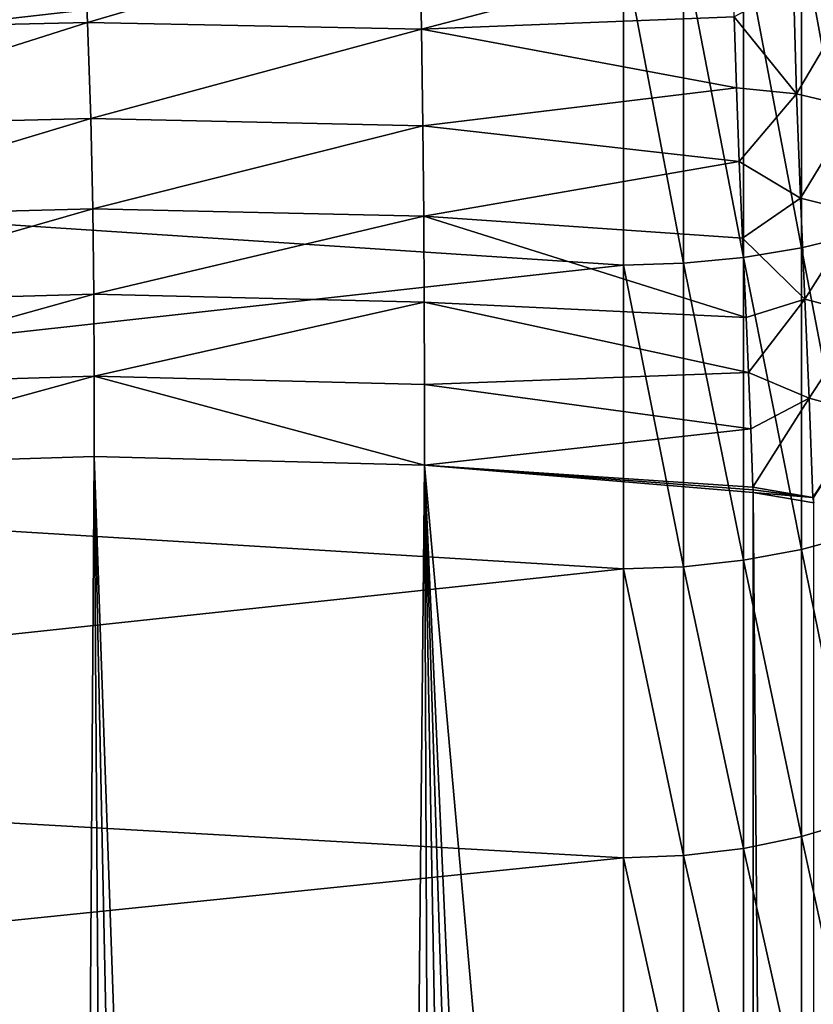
# Model space of a CAD drawing. Header units: metres. Extents: x -24 to 72, y -247 to 22.
# Tile 550 of 573: x 66.53 to 69.84, y -13.72 to -9.62. Entities that reach past the tile are written whole.
import ezdxf

# ---------------------------------------------------------------- set-up
doc = ezdxf.new("R2010")
doc.units = ezdxf.units.M
doc.layers.add('solid_509589_MEDIA_SW0001', color=7, linetype='CONTINUOUS')

msp = doc.modelspace()

# ---------------------------------------------------------------- linework, layer by layer
at = {"layer": 'solid_509589_MEDIA_SW0001'}
for points in [[(69.046227, -9.325398, 65.684128), (61.700001, -10.161016, 66.121918), (61.700001, -8.813739, 65.439095)], [(65.392838, -9.232959, 108.594589), (65.42466, -9.665232, 109.081505), (66.794594, -9.202833, 108.616898)], [(65.42466, -9.665232, 109.081505), (66.814758, -9.633158, 109.105225), (66.794594, -9.202833, 108.616898)], [(66.794594, -9.202833, 108.616898), (66.814758, -9.633158, 109.105225), (68.196548, -9.229015, 108.599754)], [(70.016975, -9.213766, 65.90937), (70.016975, -10.516531, 66.614044), (69.78759, -9.262128, 65.81179)], [(66.814758, -9.633158, 109.105225), (68.205063, -9.661147, 109.086868), (68.196548, -9.229015, 108.599754)], [(68.196548, -9.229015, 108.599754), (68.205063, -9.661147, 109.086868), (69.500214, -9.322116, 108.567245)], [(69.78759, -9.262128, 65.81179), (69.78759, -10.571731, 66.520164), (69.546257, -9.297194, 65.741043)], [(70.016975, -10.516531, 66.614044), (69.78759, -10.571731, 66.520164), (69.78759, -9.262128, 65.81179)], [(69.546257, -9.297194, 65.741043), (69.546257, -10.611753, 66.452095), (69.296867, -9.318398, 65.698257)], [(69.78759, -10.571731, 66.520164), (69.546257, -10.611753, 66.452095), (69.546257, -9.297194, 65.741043)], [(69.046227, -9.325398, 65.684128), (69.046227, -10.643948, 66.397339), (61.700001, -10.161016, 66.121918)], [(68.205063, -9.661147, 109.086868), (69.50721, -9.609479, 108.879639), (69.500214, -9.322116, 108.567245)], [(69.296867, -9.318398, 65.698257), (69.296867, -10.635956, 66.410927), (69.046227, -9.325398, 65.684128)], [(69.296867, -10.635956, 66.410927), (69.046227, -10.643948, 66.397339), (69.046227, -9.325398, 65.684128)], [(69.546257, -10.611753, 66.452095), (69.296867, -10.635956, 66.410927), (69.296867, -9.318398, 65.698257)], [(69.76725, -9.930636, 109.187469), (69.754272, -9.478223, 108.6754), (69.50721, -9.609479, 108.879639)], [(70.001129, -9.532896, 108.627693), (69.754272, -9.478223, 108.6754), (69.76725, -9.930636, 109.187469)], [(70.013489, -9.9883, 109.140083), (70.001129, -9.532896, 108.627693), (69.76725, -9.930636, 109.187469)], [(65.42466, -9.665232, 109.081505), (65.445778, -10.067575, 109.579491), (66.814758, -9.633158, 109.105225)], [(65.445778, -10.067575, 109.579491), (66.828224, -10.033492, 109.604591), (66.814758, -9.633158, 109.105225)], [(66.814758, -9.633158, 109.105225), (66.828224, -10.033492, 109.604591), (68.205063, -9.661147, 109.086868)], [(68.205063, -9.661147, 109.086868), (69.516541, -9.905613, 109.223198), (69.50721, -9.609479, 108.879639)], [(69.76725, -9.930636, 109.187469), (69.50721, -9.609479, 108.879639), (69.516541, -9.905613, 109.223198)], [(66.828224, -10.033492, 109.604591), (68.210899, -10.063227, 109.584969), (68.205063, -9.661147, 109.086868)], [(68.205063, -9.661147, 109.086868), (68.210899, -10.063227, 109.584969), (69.516541, -9.905613, 109.223198)], [(68.210899, -10.063227, 109.584969), (69.528404, -10.212471, 109.602463), (69.516541, -9.905613, 109.223198)], [(69.76725, -9.930636, 109.187469), (69.516541, -9.905613, 109.223198), (69.528404, -10.212471, 109.602463)], [(69.783821, -10.364876, 109.726692), (69.76725, -9.930636, 109.187469), (69.528404, -10.212471, 109.602463)], [(70.013489, -9.9883, 109.140083), (69.76725, -9.930636, 109.187469), (69.783821, -10.364876, 109.726692)], [(70.029411, -10.425601, 109.67981), (70.013489, -9.9883, 109.140083), (69.783821, -10.364876, 109.726692)], [(65.445778, -10.067575, 109.579491), (65.45813, -10.444971, 110.085144), (66.828224, -10.033492, 109.604591)], [(65.45813, -10.444971, 110.085144), (66.836212, -10.408814, 110.111557), (66.828224, -10.033492, 109.604591)], [(66.828224, -10.033492, 109.604591), (66.836212, -10.408814, 110.111557), (68.210899, -10.063227, 109.584969)], [(66.836212, -10.408814, 110.111557), (68.214539, -10.440231, 110.09063), (68.210899, -10.063227, 109.584969)], [(68.210899, -10.063227, 109.584969), (68.214539, -10.440231, 110.09063), (69.528404, -10.212471, 109.602463)], [(69.046227, -10.643948, 66.397339), (61.700001, -11.457579, 66.901031), (61.700001, -10.161016, 66.121918)], [(68.214539, -10.440231, 110.09063), (69.541946, -10.531363, 110.020927), (69.528404, -10.212471, 109.602463)], [(69.783821, -10.364876, 109.726692), (69.528404, -10.212471, 109.602463), (69.541946, -10.531363, 110.020927)], [(69.801941, -10.785383, 110.290703), (69.783821, -10.364876, 109.726692), (69.541946, -10.531363, 110.020927)], [(70.029411, -10.425601, 109.67981), (69.783821, -10.364876, 109.726692), (69.801941, -10.785383, 110.290703)], [(65.45813, -10.444971, 110.085144), (65.463989, -10.802946, 110.59539), (66.836212, -10.408814, 110.111557)], [(65.463989, -10.802946, 110.59539), (66.840149, -10.764654, 110.623062), (66.836212, -10.408814, 110.111557)], [(66.836212, -10.408814, 110.111557), (66.840149, -10.764654, 110.623062), (68.214539, -10.440231, 110.09063)], [(66.840149, -10.764654, 110.623062), (68.21656, -10.797688, 110.600761), (68.214539, -10.440231, 110.09063)], [(68.214539, -10.440231, 110.09063), (69.556923, -10.862248, 110.478531), (69.541946, -10.531363, 110.020927)], [(68.214539, -10.440231, 110.09063), (68.21656, -10.797688, 110.600761), (69.556923, -10.862248, 110.478531)], [(70.046875, -10.849157, 110.244453), (70.029411, -10.425601, 109.67981), (69.801941, -10.785383, 110.290703)], [(69.801941, -10.785383, 110.290703), (69.541946, -10.531363, 110.020927), (69.556923, -10.862248, 110.478531)], [(70.016975, -10.516531, 66.614044), (70.016975, -11.765705, 67.409851), (69.78759, -10.571731, 66.520164)], [(69.78759, -10.571731, 66.520164), (69.78759, -11.827462, 67.320152), (69.546257, -10.611753, 66.452095)], [(70.016975, -11.765705, 67.409851), (69.78759, -11.827462, 67.320152), (69.78759, -10.571731, 66.520164)], [(69.546257, -10.611753, 66.452095), (69.546257, -11.872239, 67.255112), (69.296867, -10.635956, 66.410927)], [(69.78759, -11.827462, 67.320152), (69.546257, -11.872239, 67.255112), (69.546257, -10.611753, 66.452095)], [(69.046227, -10.643948, 66.397339), (69.046227, -11.908257, 67.202789), (61.700001, -11.457579, 66.901031)], [(69.296867, -10.635956, 66.410927), (69.296867, -11.899316, 67.215782), (69.046227, -10.643948, 66.397339)], [(69.296867, -11.899316, 67.215782), (69.046227, -11.908257, 67.202789), (69.046227, -10.643948, 66.397339)], [(69.546257, -11.872239, 67.255112), (69.296867, -11.899316, 67.215782), (69.296867, -10.635956, 66.410927)], [(65.463989, -10.802946, 110.59539), (65.465721, -11.147184, 111.107307), (66.840149, -10.764654, 110.623062)], [(65.465721, -11.147184, 111.107307), (66.841499, -11.106692, 111.136169), (66.840149, -10.764654, 110.623062)], [(66.840149, -10.764654, 110.623062), (66.841499, -11.106692, 111.136169), (68.21656, -10.797688, 110.600761)], [(66.841499, -11.106692, 111.136169), (68.217545, -11.141282, 111.112419), (68.21656, -10.797688, 110.600761)], [(68.21656, -10.797688, 110.600761), (69.566681, -11.090504, 110.805649), (69.556923, -10.862248, 110.478531)], [(68.21656, -10.797688, 110.600761), (68.217545, -11.141282, 111.112419), (69.566681, -11.090504, 110.805649)], [(69.801941, -10.785383, 110.290703), (69.556923, -10.862248, 110.478531), (69.566681, -11.090504, 110.805649)], [(69.819572, -11.198214, 110.876709), (69.801941, -10.785383, 110.290703), (69.566681, -11.090504, 110.805649)], [(70.046875, -10.849157, 110.244453), (69.801941, -10.785383, 110.290703), (69.819572, -11.198214, 110.876709)], [(70.063843, -11.264893, 110.831039), (70.046875, -10.849157, 110.244453), (69.819572, -11.198214, 110.876709)], [(66.841499, -11.106692, 111.136169), (65.465561, -11.483127, 111.617805), (66.84166, -11.440371, 111.647766)], [(65.465721, -11.147184, 111.107307), (65.465561, -11.483127, 111.617805), (66.841499, -11.106692, 111.136169)], [(66.841499, -11.106692, 111.136169), (66.84166, -11.440371, 111.647766), (68.218033, -11.476451, 111.622482)], [(66.841499, -11.106692, 111.136169), (68.218033, -11.476451, 111.622482), (68.217545, -11.141282, 111.112419)], [(68.217545, -11.141282, 111.112419), (69.576317, -11.325576, 111.149437), (69.566681, -11.090504, 110.805649)], [(69.819572, -11.198214, 110.876709), (69.566681, -11.090504, 110.805649), (69.576317, -11.325576, 111.149437)], [(68.217545, -11.141282, 111.112419), (68.218033, -11.476451, 111.622482), (69.576317, -11.325576, 111.149437)], [(69.819572, -11.198214, 110.876709), (69.576317, -11.325576, 111.149437), (69.585815, -11.568475, 111.508728)], [(69.83522, -11.610883, 111.481209), (69.819572, -11.198214, 110.876709), (69.585815, -11.568475, 111.508728)], [(70.063843, -11.264893, 110.831039), (69.819572, -11.198214, 110.876709), (69.83522, -11.610883, 111.481209)], [(69.839035, -11.611748, 111.480644), (70.063843, -11.264893, 110.831039), (69.83522, -11.610883, 111.481209)], [(69.585815, -11.568475, 111.508728), (69.576317, -11.325576, 111.149437), (68.218033, -11.476451, 111.622482)], [(69.046227, -11.908257, 67.202789), (61.700001, -12.693975, 67.770889), (61.700001, -11.457579, 66.901031)], [(66.632599, -41.992504, 155.27771), (66.84166, -11.440371, 111.647766), (65.465561, -11.483127, 111.617805)], [(66.632599, -41.992504, 155.27771), (67.051079, -41.99168, 155.278702), (66.84166, -11.440371, 111.647766)], [(67.913376, -42.008591, 155.258377), (68.218033, -11.476451, 111.622482), (66.84166, -11.440371, 111.647766)], [(67.479675, -41.996948, 155.272354), (67.913376, -42.008591, 155.258377), (66.84166, -11.440371, 111.647766)], [(67.051079, -41.99168, 155.278702), (67.479675, -41.996948, 155.272354), (66.84166, -11.440371, 111.647766)], [(67.913376, -42.008591, 155.258377), (68.346794, -42.026569, 155.236786), (68.218033, -11.476451, 111.622482)], [(69.586754, -26.8522, 133.337357), (69.586754, -11.591057, 111.542191), (68.218033, -11.476451, 111.622482)], [(69.58622, -11.579761, 111.525467), (68.218033, -11.476451, 111.622482), (69.586754, -11.591057, 111.542191)], [(69.586754, -42.113338, 155.132523), (69.586754, -26.8522, 133.337357), (68.218033, -11.476451, 111.622482)], [(69.188126, -42.079716, 155.172974), (69.586754, -42.113338, 155.132523), (68.218033, -11.476451, 111.622482)], [(68.773575, -42.050499, 155.208023), (69.188126, -42.079716, 155.172974), (68.218033, -11.476451, 111.622482)], [(68.346794, -42.026569, 155.236786), (68.773575, -42.050499, 155.208023), (68.218033, -11.476451, 111.622482)], [(69.58622, -11.579761, 111.525467), (69.585815, -11.568475, 111.508728), (68.218033, -11.476451, 111.622482)], [(66.230438, -41.998837, 155.270081), (66.632599, -41.992504, 155.27771), (65.465561, -11.483127, 111.617805)], [(69.83522, -11.610883, 111.481209), (69.585815, -11.568475, 111.508728), (69.58622, -11.579761, 111.525467)], [(69.83522, -11.610883, 111.481209), (69.58622, -11.579761, 111.525467), (69.586754, -11.591057, 111.542191)], [(69.839745, -42.150997, 155.096252), (69.586754, -11.591057, 111.542191), (69.586754, -26.8522, 133.337357)], [(69.839737, -11.6339, 111.513321), (69.586754, -11.591057, 111.542191), (69.839745, -42.150997, 155.096252)], [(69.839737, -11.6339, 111.513321), (69.83522, -11.610883, 111.481209), (69.586754, -11.591057, 111.542191)], [(69.839737, -11.6339, 111.513321), (69.839035, -11.611748, 111.480644), (69.83522, -11.610883, 111.481209)], [(70.016975, -11.765705, 67.409851), (70.016975, -12.954925, 68.292755), (69.78759, -11.827462, 67.320152)], [(69.78759, -11.827462, 67.320152), (69.78759, -13.022923, 68.207687), (69.546257, -11.872239, 67.255112)], [(70.016975, -12.954925, 68.292755), (69.78759, -13.022923, 68.207687), (69.78759, -11.827462, 67.320152)], [(69.546257, -11.872239, 67.255112), (69.546257, -13.072227, 68.146004), (69.296867, -11.899316, 67.215782)], [(69.78759, -13.022923, 68.207687), (69.546257, -13.072227, 68.146004), (69.546257, -11.872239, 67.255112)], [(69.046227, -11.908257, 67.202789), (69.046227, -13.111885, 68.09639), (61.700001, -12.693975, 67.770889)], [(69.296867, -11.899316, 67.215782), (69.296867, -13.10204, 68.108704), (69.046227, -11.908257, 67.202789)], [(69.296867, -13.10204, 68.108704), (69.046227, -13.111885, 68.09639), (69.046227, -11.908257, 67.202789)], [(69.546257, -13.072227, 68.146004), (69.296867, -13.10204, 68.108704), (69.296867, -11.899316, 67.215782)], [(69.046227, -13.111885, 68.09639), (61.700001, -13.863622, 68.726608), (61.700001, -12.693975, 67.770889)], [(70.016975, -12.954925, 68.292755), (70.016975, -14.078129, 69.25824), (69.78759, -13.022923, 68.207687)], [(69.78759, -13.022923, 68.207687), (69.78759, -14.152022, 69.178238), (69.546257, -13.072227, 68.146004)], [(70.016975, -14.078129, 69.25824), (69.78759, -14.152022, 69.178238), (69.78759, -13.022923, 68.207687)], [(69.546257, -13.072227, 68.146004), (69.546257, -14.205601, 69.120232), (69.296867, -13.10204, 68.108704)], [(69.78759, -14.152022, 69.178238), (69.546257, -14.205601, 69.120232), (69.546257, -13.072227, 68.146004)], [(69.046227, -13.111885, 68.09639), (69.046227, -14.248697, 69.073578), (61.700001, -13.863622, 68.726608)], [(69.296867, -13.10204, 68.108704), (69.296867, -14.237999, 69.085159), (69.046227, -13.111885, 68.09639)], [(69.296867, -14.237999, 69.085159), (69.046227, -14.248697, 69.073578), (69.046227, -13.111885, 68.09639)], [(69.546257, -14.205601, 69.120232), (69.296867, -14.237999, 69.085159), (69.296867, -13.10204, 68.108704)]]:
    msp.add_3dface(points, dxfattribs=at)

doc.saveas('drawing.dxf')
